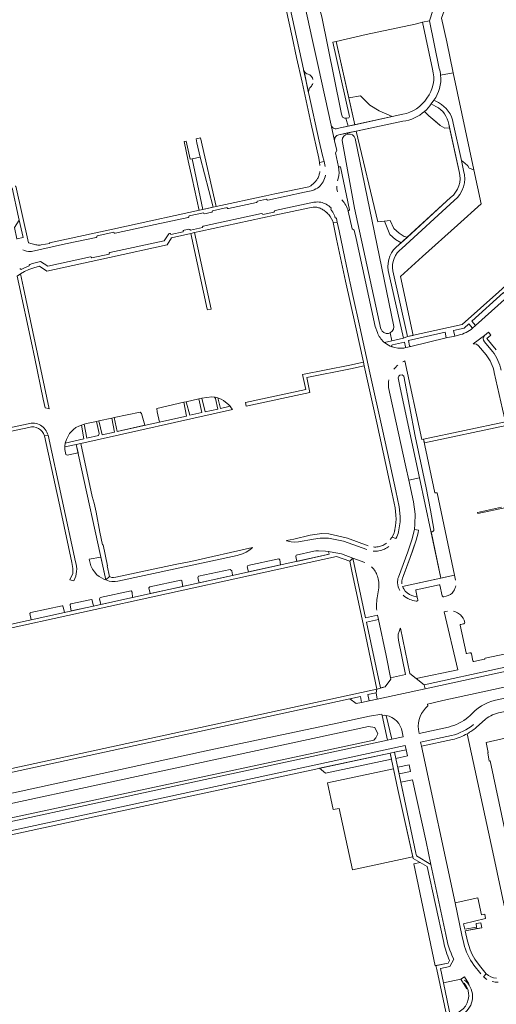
# Model space of a CAD drawing. Header units: metres. Extents: x 209813 to 223847, y 571801 to 587119.
# Tile 302 of 656: x 220837 to 221028, y 575487 to 575882. Entities that reach past the tile are written whole.
import ezdxf

# ---------------------------------------------------------------- set-up
doc = ezdxf.new("R2010")
doc.units = ezdxf.units.M
for name, color, linetype, lineweight in [('B-RO-GR-BEPLANTING_CULTUUR_BOSPLANTSOEN-GV', 8, 'Continuous', 0), ('B-RO-GR-BEPLANTING_CULTUUR_HEESTERS-GV', 8, 'Continuous', 0), ('B-RO-GR-BEPLANTING_CULTUUR_ROOS-GV', 8, 'Continuous', 0), ('B-RO-OG-TERREIN_CULTUURSCHEIDING-GV', 8, 'Continuous', 0), ('B-RO-VH-VERHARDING_TEGEL-GV', 8, 'Continuous', 0), ('B-RO-VH-VERHARDING_TEGEL_RUBBER-GV', 8, 'Continuous', 0)]:
    doc.layers.add(name, color=color, linetype=linetype, lineweight=lineweight)

msp = doc.modelspace()

# ---------------------------------------------------------------- linework, layer by layer
at = {"layer": 'B-RO-GR-BEPLANTING_CULTUUR_BOSPLANTSOEN-GV', "flags": 128}
for points in [[(220967.846, 575842.34), (220967.23, 575842.357), (220966.516, 575842.706), (220966.012, 575843.978), (220965.667, 575845.999), (220958.217, 575882.972), (220953.292, 575901.103), (220947.766, 575924.551), (220942.687, 575947.411), (220934.845, 575982.488), (220933.821, 575986.812), (220931.578, 575985.409), (220931.578, 575981.4), (220931.244, 575977.725), (220927.234, 575976.055), (220926.337, 575973.813), (220926.697, 575973.486)], [(220950.489, 575891.994), (220954.485, 575873.524), (220956.897, 575862.711), (220961.95, 575839.535)], [(220964.314, 575838.105), (220968.693, 575839.07)], [(220968.541, 575835.927), (220968.452, 575836.372), (220965.009, 575835.626)], [(220983.318, 575801.006), (220980.609, 575800.652), (220971.921, 575837.099), (220968.452, 575836.372)], [(220971.615, 575834.206), (220987.045, 575758.624)], [(220963.323, 575833.243), (220964.221, 575829.354), (220963.616, 575828.366), (220964.83, 575822.728), (220965.642, 575822.761), (220969.322, 575805.461), (220968.769, 575804.934), (220970.33, 575797.892), (220971.11, 575797.391), (220971.933, 575793.993), (220978.096, 575765.553), (220979.614, 575758.738)], [(220981.927, 575757.623), (220971.233, 575806.252), (220966.324, 575833.342)], [(220989.126, 575791.454), (220990.035, 575792.286), (220987.758, 575793.604), (220985.522, 575795.668), (220983.318, 575801.006)], [(220986.286, 575752.957), (220990.942, 575753.984), (220984.805, 575781.132)], [(220979.614, 575758.738), (220980.473, 575756.292)], [(220983.104, 575752.438), (220983.291, 575752.296), (220986.286, 575752.957), (220985.577, 575756.138)], [(220989.62, 575734.01), (220988.88, 575738.068), (220989.084, 575738.803), (220989.531, 575739.105), (220990.424, 575739.228), (220991.035, 575738.692), (220995.606, 575714.681), (221000, 575693.939), (221001.804, 575684.926), (221003.14, 575677.373), (221003.165, 575676.842), (221002.912, 575676.488), (221002.609, 575676.286), (221002.077, 575676.416), (221005.944, 575657.627), (221011.473, 575658.819), (221004.425, 575691.848), (221003.485, 575691.929), (220999.044, 575713.427), (220998.352, 575713.279), (220991.534, 575744.846)], [(220985.004, 575734.134), (220987.9, 575720.621), (220991.957, 575702.364), (220993.129, 575697.029), (220997.371, 575697.941), (220989.62, 575734.01)], [(221070.729, 575542.931), (221036.331, 575534.752), (221031.577, 575556.685), (221025.676, 575584.262), (221025.354, 575584.21), (221024.807, 575587.579), (221024.961, 575587.604), (221024.099, 575591.633), (221045.171, 575596.462), (221042.969, 575606.687), (221029.846, 575603.756)], [(221016.555, 575595.221), (221026.812, 575547.618), (221035.959, 575505.003), (221037.532, 575504.369), (221039.457, 575505.08), (221041.367, 575506.691), (221042.983, 575508.801), (221043.646, 575511.084), (221043.702, 575513.178), (221042.988, 575520.532), (221042.906, 575522.283), (221070.103, 575529.418), (221076.921, 575531.26), (221074.106, 575543.631), (221073.569, 575543.554), (221070.729, 575542.931)], [(221007.091, 575511.388), (221000.438, 575541.864), (220997.619, 575543.505), (220995.042, 575542.937), (221003.685, 575502.086), (221008.907, 575503.141), (221009.433, 575504.22)]]:
    msp.add_lwpolyline(points, dxfattribs=at)
for points in [[(220963.897, 575873.159), (220962.635, 575872.88), (220969.22, 575842.967), (220968.965, 575842.465), (220968.148, 575842.331), (220967.846, 575842.34), (220968.693, 575839.07), (220971.376, 575839.661)], [(220805.954, 575556.38), (220810.413, 575556.502), (220978.992, 575592.669), (220979.872, 575593.549), (220980.667, 575595.139), (220979.474, 575597.723), (220976.89, 575598.12), (220807.942, 575561.747), (220803.967, 575560.952), (220803.967, 575558.566)]]:
    msp.add_lwpolyline(points, close=True, dxfattribs=at)
at = {"layer": 'B-RO-GR-BEPLANTING_CULTUUR_BOSPLANTSOEN-GV'}
for points in [[(220961.95, 575839.535, 0.4193707), (220964.314, 575838.105)], [(220965.009, 575835.626, 0.4254316), (220963.323, 575833.243)], [(220984.805, 575781.132, -0.2874427), (220989.126, 575791.454)], [(220980.473, 575756.292, 0.1197719), (220983.104, 575752.438)], [(220988.703, 575743.211, 0.0584046), (220987.062, 575741.53)], [(220991.534, 575744.846, 0.0238714), (220990.684, 575744.486)], [(220985.127, 575737.268, 0.0851388), (220985.004, 575734.134)], [(221029.846, 575603.756, 0.1285425), (221023.892, 575601.039)]]:
    msp.add_lwpolyline(points, format="xyb", dxfattribs=at)
for centre, radius, start, end in [((220969.054, 575833.238), 2.738, 20.70891, 177.61692), ((220984.41, 575758.497), 2.632, 199.39667, 0.96341)]:
    msp.add_arc(centre, radius, start, end, dxfattribs=at)
at = {"layer": 'B-RO-GR-BEPLANTING_CULTUUR_HEESTERS-GV'}
for points in [[(220952.659, 575859.994, -0.2162108), (220951.038, 575861.226)], [(220954.632, 575857.777, 0.2739188), (220952.659, 575859.994)], [(221005.872, 575859.521, -0.1838633), (221003.132, 575849.535)], [(220952.856, 575852.949, -0.1818722), (220953.74, 575854.89)], [(220953.74, 575854.89, 0.1220688), (220954.545, 575856.224)], [(221002.101, 575848.015, -0.0601138), (220999.448, 575845.048)], [(220991.053, 575653.315, 0.1792479), (220994.288, 575650.666)], [(220995.873, 575652.647, -0.3650799), (220996.078, 575652.94)], [(221005.305, 575654.973, -0.4536843), (221005.588, 575654.788)], [(221008.024, 575650.395, 0.2135397), (221011.057, 575652.397)], [(221011.057, 575652.397, 0.1070016), (221011.96, 575654.576)], [(221006.514, 575650.58, 0.4178119), (221007.092, 575650.2)], [(221013.095, 575643.487, 0.0927285), (221010.98, 575644.379)], [(221015.322, 575640.774, 0.1522271), (221013.095, 575643.487)], [(221013.708, 575638.748, -0.420121), (221013.89, 575639.041)], [(221015.15, 575639.302, 0.3879649), (221015.525, 575639.905)], [(221016.395, 575627.431, -0.4705617), (221016.087, 575627.614)], [(221018.237, 575627.329, 0.4141828), (221017.633, 575627.705)], [(221023.707, 575625.479, -0.3695739), (221023.492, 575625.183)], [(221019.134, 575624.237, -0.4165137), (221018.838, 575624.428)]]:
    msp.add_lwpolyline(points, format="xyb", dxfattribs=at)
at = {"layer": 'B-RO-GR-BEPLANTING_CULTUUR_HEESTERS-GV', "flags": 128}
for points in [[(220951.038, 575861.226), (220952.708, 575852.975), (220952.856, 575852.949)], [(221010.95, 575840.341), (221014.181, 575825.362), (221015.529, 575824.299), (221016.733, 575823.181), (221017.349, 575822.204), (221019.218, 575821.56), (221010.873, 575860.55), (221005.872, 575859.521)], [(221003.993, 575847.007), (221002.101, 575848.015)], [(221003.132, 575849.535), (221005.025, 575848.543)], [(220999.448, 575845.048), (221001.1, 575843.296), (221004.325, 575840.612), (221005.646, 575839.431), (221007.53, 575838.247), (221009.459, 575838.399)], [(221009.459, 575838.399), (221009.129, 575839.924)], [(221011.893, 575656.91), (221011.473, 575658.819), (220990.591, 575654.317)], [(220994.288, 575650.666), (220996.458, 575650.021), (220995.873, 575652.647)], [(220996.078, 575652.94), (221005.305, 575654.973)], [(221005.588, 575654.788), (221006.514, 575650.58)], [(221007.092, 575650.2), (221008.024, 575650.395)], [(221008.58, 575644.404), (221007.339, 575644.132), (221012.73, 575620.843), (220996.075, 575617.375), (220999.318, 575614.841), (221029.952, 575621.474), (221045.276, 575624.748), (221044.199, 575629.826), (221023.707, 575625.479)], [(221015.525, 575639.905), (221015.322, 575640.774)], [(221016.087, 575627.614), (221013.708, 575638.748)], [(221013.89, 575639.041), (221015.15, 575639.302)], [(221017.633, 575627.705), (221016.395, 575627.431)], [(221018.838, 575624.428), (221018.237, 575627.329)], [(221023.492, 575625.183), (221019.134, 575624.237)]]:
    msp.add_lwpolyline(points, dxfattribs=at)
for points in [[(220968.967, 575850.452), (220971.376, 575839.661), (220986.422, 575842.975), (220981.253, 575845.313), (220977.401, 575847.564), (220973.691, 575851.239)], [(220836.69, 575801.328), (220834.798, 575798.432), (220835.774, 575793.871), (220838.282, 575794.406)], [(220990.035, 575792.286), (220992.513, 575794.551), (220991.202, 575794.815), (220989.256, 575796.112), (220987.095, 575798.058), (220985.581, 575801.301), (220983.318, 575801.006), (220985.522, 575795.668), (220987.758, 575793.604)], [(220855.505, 575707.313), (220855.975, 575706.987), (220860.332, 575707.919), (220859.583, 575711.332), (220855.069, 575710.326), (220855.071, 575709.35)], [(220948.111, 575664.405), (220961.097, 575667.262), (220960.853, 575668.32), (220959.68, 575668.534), (220956.906, 575668.689), (220955.792, 575668.646), (220954.91, 575668.538), (220947.926, 575666.918), (220947.701, 575666.404)], [(220864.75, 575665.283), (220865.503, 575662.605), (220866.153, 575661.249), (220866.943, 575660.147), (220867.891, 575659.056), (220868.809, 575658.331), (220870.723, 575657.199), (220871.536, 575656.918), (220869.511, 575666.135)], [(220940.909, 575665.396), (220928.461, 575662.694), (220928.229, 575662.233), (220928.729, 575660.14), (220941.623, 575662.977), (220941.275, 575664.956)], [(220908.894, 575655.777), (220922.358, 575658.739), (220922.282, 575659.039), (220922.015, 575660.658), (220921.427, 575661.167), (220908.632, 575658.39), (220908.416, 575657.748)], [(220889.31, 575651.469), (220902.437, 575654.357), (220901.975, 575656.544), (220901.533, 575656.849), (220889.112, 575654.153), (220888.794, 575653.787)], [(220881.689, 575652.543), (220869.233, 575649.867), (220868.944, 575649.327), (220869.432, 575647.097), (220882.249, 575649.916), (220882.111, 575652.024)], [(220866.51, 575646.454), (220866.032, 575648.719), (220865.955, 575648.97), (220865.692, 575649.106), (220857.436, 575647.333), (220857.188, 575647.143), (220857.119, 575646.976), (220857.13, 575646.799), (220857.615, 575644.498)], [(220854.906, 575643.902), (220854.408, 575646.198), (220854.27, 575646.409), (220854.125, 575646.525), (220853.944, 575646.582), (220841.37, 575643.881), (220841.169, 575643.791), (220841.083, 575643.623), (220841.054, 575643.437), (220841.547, 575640.964)], [(220974.165, 575607.763), (220973.645, 575610.143), (220969.395, 575609.219), (220971.921, 575607.273)], [(220977.195, 575608.425), (220980.451, 575609.129), (220979.934, 575611.628), (220976.651, 575610.914)]]:
    msp.add_lwpolyline(points, close=True, dxfattribs=at)
at = {"layer": 'B-RO-GR-BEPLANTING_CULTUUR_ROOS-GV'}
for points in [[(220964.83, 575822.728, -0.1164751), (220964.792, 575818.143)], [(220964.173, 575815.065, 0.0726138), (220964.467, 575812.752)], [(220966.427, 575809.319, -0.0472682), (220967.754, 575807.447)], [(220967.754, 575807.447, -0.0824195), (220968.769, 575804.934)]]:
    msp.add_lwpolyline(points, format="xyb", dxfattribs=at)
at = {"layer": 'B-RO-GR-BEPLANTING_CULTUUR_ROOS-GV', "flags": 128}
for points in [[(220968.769, 575804.934), (220969.322, 575805.461), (220965.642, 575822.761), (220964.83, 575822.728)], [(220964.792, 575818.143), (220964.526, 575817.213)], [(220966.256, 575809.501), (220966.427, 575809.319)]]:
    msp.add_lwpolyline(points, dxfattribs=at)
at = {"layer": 'B-RO-OG-TERREIN_CULTUURSCHEIDING-GV', "flags": 128}
for points in [[(221004.062, 575889.78), (221001.407, 575881.428), (221005.322, 575862.322)], [(221005.872, 575859.521), (221010.873, 575860.55), (221008.32, 575872.98), (221006.196, 575882.403), (221008.352, 575888.392), (221004.062, 575889.78)], [(221002.53, 575861.974), (220998.542, 575880.813), (220995.653, 575880.118), (220975.939, 575875.851), (220963.897, 575873.159), (220968.967, 575850.452), (220973.691, 575851.239), (220977.401, 575847.564), (220981.253, 575845.313), (220986.422, 575842.975), (220990.642, 575843.904)], [(221013.251, 575820.889), (221009.459, 575838.399), (221007.53, 575838.247), (221005.646, 575839.431), (221002.704, 575841.977), (221001.1, 575843.296), (220999.448, 575845.048)], [(220990.694, 575841.054), (220971.921, 575837.099), (220980.609, 575800.652), (220985.581, 575801.301), (220987.095, 575798.058), (220989.256, 575796.112), (220991.202, 575794.815), (220992.513, 575794.551)], [(220992.608, 575754.63), (220994.882, 575755.13), (220989.713, 575778.757), (220998.573, 575786.72), (221012.625, 575799.426), (221022.124, 575807.974), (221019.218, 575821.56), (221017.349, 575822.204), (221016.733, 575823.181), (221015.529, 575824.299), (221014.181, 575825.362), (221015.064, 575821.267)], [(220992.513, 575794.551), (221009.867, 575810.419)], [(221018.706, 575758.007), (221017.173, 575759.767), (221015.274, 575758.045), (221011.079, 575757.105), (221011.538, 575754.859), (221013.087, 575755.201)], [(221008.095, 575754.1), (221007.62, 575756.369), (220992.941, 575753.128), (220993.43, 575750.925)], [(220993.925, 575750.604), (221008.095, 575754.1)], [(220986.356, 575750.538), (220986.384, 575750.527)], [(220991.033, 575750.016), (220991.487, 575750.086)], [(220990.591, 575654.317), (221005.944, 575657.627), (221001.974, 575676.52), (220997.371, 575697.941), (220993.129, 575697.029), (220994.998, 575688.334), (220995.599, 575683.328), (220995.569, 575679.375), (220995.343, 575677.232)], [(220995.343, 575677.232), (220996.983, 575676.988), (220996.779, 575675.789), (220995.997, 575672.844), (220993.653, 575665.964), (220990.942, 575658.789), (220990.542, 575657.657)], [(220975.453, 575663.93), (220970.652, 575665.687), (220975.733, 575641.738), (220980.525, 575642.842)], [(220980.358, 575649.779), (220981.025, 575653.735)], [(220981.123, 575655.233), (220981.07, 575656.108)], [(221027.879, 575608.734), (221037.266, 575610.72), (221067.132, 575617.129), (221066.262, 575621.414), (221047.383, 575617.402), (221006.692, 575608.554), (221000.528, 575607.029), (221000.704, 575606.378)], [(220982.355, 575602.463), (220982.225, 575603.027), (220977.378, 575602.212), (220964.352, 575599.396), (220913, 575588.615), (220816.568, 575567.534), (220809.863, 575566.009), (220801.108, 575564.212), (220803.318, 575554.382)], [(220804.532, 575553.692), (220894.594, 575573.214), (220984.533, 575592.612), (220982.355, 575602.463)], [(220984.023, 575602.546), (220986.227, 575592.978), (220990.882, 575593.982)], [(221016.959, 575601.841), (221017.557, 575602.36)], [(220996.959, 575596.965), (220997.069, 575596.154), (220997.24, 575595.354), (221008.986, 575597.895)], [(220990.882, 575593.982), (220990.46, 575595.92)], [(221083.175, 575525.865), (221078.445, 575524.834), (221076.921, 575531.26), (221070.103, 575529.418), (221042.906, 575522.283), (221043.491, 575515.783), (221043.702, 575513.178), (221043.646, 575511.084), (221042.983, 575508.801), (221041.367, 575506.691), (221039.457, 575505.08), (221037.532, 575504.369), (221035.959, 575505.003), (221026.812, 575547.618), (221016.555, 575595.221)], [(221010.578, 575592.85), (220998.166, 575590.176)], [(220998.166, 575590.176), (221011.661, 575527.282), (221020.809, 575529.289), (221022.312, 575522.539), (221023.534, 575522.821), (221023.893, 575520.987), (221015.084, 575518.926), (221015.534, 575516.694), (221020.245, 575517.568), (221020.116, 575519.071), (221022.035, 575519.309), (221022.332, 575517.3), (221015.652, 575516.107), (221016.617, 575511.886), (221017.708, 575508.472), (221018.56, 575506.535), (221019.643, 575504.713), (221021.435, 575502.144), (221024.191, 575498.858)], [(221016.431, 575492.736), (221013.973, 575496.687), (221006.976, 575495.23), (221010.013, 575480.952), (221014.846, 575484.773)]]:
    msp.add_lwpolyline(points, dxfattribs=at)
at = {"layer": 'B-RO-OG-TERREIN_CULTUURSCHEIDING-GV'}
for points in [[(221005.322, 575862.322, -0.048439), (221005.872, 575859.521)], [(220990.642, 575843.904, 0.2158899), (221000.341, 575850.394)], [(220990.331, 575789.981, 0.3053165), (220986.726, 575780.965)], [(221013.087, 575755.201, 0.1117204), (221018.706, 575758.007)], [(220986.517, 575751.323, 0.4017676), (220986.159, 575750.805)], [(220986.384, 575750.527, 0.121221), (220991.033, 575750.016)], [(220993.43, 575750.925, 0.3765382), (220993.925, 575750.604)], [(220979.616, 575660.412, 0.0630276), (220978.104, 575662.23)], [(220980.483, 575658.516, 0.0618083), (220979.616, 575660.412)], [(220981.07, 575656.108, 0.0510813), (220980.483, 575658.516)], [(220990.542, 575657.657, 0.1114366), (220990.323, 575655.387)], [(220981.025, 575653.735, 0.0400567), (220981.123, 575655.233)], [(220980.127, 575646.801, -0.0191295), (220980.358, 575649.779)], [(220980.21, 575644.8, -0.0304945), (220980.127, 575646.801)], [(221000.704, 575606.378, 0.2431127), (220996.959, 575596.965)], [(221017.557, 575602.36, -0.157751), (221027.879, 575608.734)], [(220990.46, 575595.92, 0.3070515), (220984.023, 575602.546)], [(221008.986, 575597.895, 0.1108488), (221016.959, 575601.841)], [(221016.555, 575595.221, -0.0686467), (221010.578, 575592.85)], [(221024.191, 575498.858, 0.1928704), (221028.258, 575497.126)], [(221014.846, 575484.773, 0.3995624), (221015.294, 575495.086)]]:
    msp.add_lwpolyline(points, format="xyb", dxfattribs=at)
at = {"layer": 'B-RO-OG-TERREIN_CULTUURSCHEIDING-GV', "flags": 128}
for points in [[(220906.108, 575825.971), (220910.389, 575805.626), (220914.605, 575806.54), (220909.327, 575826.691)], [(221032.677, 575770.567), (221031.135, 575772.331), (221018.316, 575760.809), (221019.856, 575759.039)], [(220892.029, 575725.797), (220892.157, 575724.439), (220893.061, 575720.328), (220903.925, 575722.749), (220902.805, 575728.256)], [(220908.8, 575729.624), (220903.695, 575728.459), (220905.184, 575723.029), (220910.003, 575724.104)], [(220915.076, 575730.336), (220914.025, 575730.407), (220910.044, 575729.908), (220911.412, 575724.419), (220916.452, 575725.544), (220915.52, 575729.845)], [(220916.393, 575730.037), (220917.517, 575725.781), (220921.369, 575726.641), (220920.86, 575727.275), (220918.734, 575728.948), (220917.765, 575729.478), (220916.672, 575729.96)], [(220885.241, 575724.271), (220874.884, 575722.108), (220875.988, 575716.524), (220887.173, 575719.016), (220885.871, 575723.771)], [(220867.718, 575720.611), (220863.778, 575719.788), (220862.823, 575719.445), (220863.812, 575713.811), (220868.547, 575714.866), (220868.824, 575715.694)], [(220868.745, 575720.825), (220870.01, 575715.192), (220874.927, 575716.288), (220873.951, 575721.913)], [(220855.199, 575711.892), (220862.701, 575713.563), (220861.715, 575719.047), (220860.715, 575718.688), (220859.519, 575718.109), (220858.491, 575717.342), (220857.697, 575716.597), (220856.936, 575715.717), (220855.685, 575713.266)], [(220980.894, 575641.081), (220976.11, 575639.986), (220981.737, 575613.583), (220983.599, 575614.077), (220985.932, 575617.051), (220983.964, 575626.558)], [(220803.967, 575560.952), (220807.942, 575561.747), (220976.89, 575598.12), (220979.474, 575597.723), (220980.667, 575595.139), (220979.872, 575593.549), (220978.992, 575592.669), (220810.413, 575556.502), (220805.954, 575556.38), (220803.967, 575558.566)], [(220986.159, 575584.927), (220985.628, 575587.433), (220957.299, 575581.335), (220959.593, 575579.326)], [(220987.348, 575587.805), (220987.881, 575585.288), (220992.509, 575586.264), (220991.974, 575588.801)], [(220993.812, 575580.103), (220993.268, 575582.676), (220988.62, 575581.789), (220989.182, 575579.125)], [(220994.69, 575545.805), (220988.713, 575572.855), (220986.967, 575581.11), (220960.429, 575575.54), (220962.714, 575564.716), (220965.104, 575565.208), (220970.467, 575540.571)], [(220994.562, 575576.684), (220989.905, 575575.701), (220995.909, 575547.247), (220996.139, 575546.226), (221001.948, 575542.72), (221000, 575551.825)]]:
    msp.add_lwpolyline(points, close=True, dxfattribs=at)
at = {"layer": 'B-RO-VH-VERHARDING_TEGEL-GV', "flags": 128}
for points in [[(220950.787, 575861.929), (220937.018, 575925.129)], [(220936.104, 575921.402), (220939.942, 575903.912), (220943.86, 575885.889), (220946.272, 575874.967), (220948.077, 575866.617), (220950.239, 575856.761), (220953.9, 575839.911), (220956.925, 575826.31), (220957.286, 575824.568)], [(221005.322, 575862.322), (221001.407, 575881.428), (220998.532, 575880.858), (221002.53, 575861.974)], [(220952.856, 575852.949), (220950.917, 575861.167), (220951.038, 575861.226)], [(220959.09, 575824.943), (220958.505, 575827.349), (220957.072, 575833.053), (220952.91, 575852.142)], [(221005.025, 575848.543), (221003.132, 575849.535), (221002.101, 575848.015), (221003.993, 575847.007)], [(220990.642, 575843.904), (220964.314, 575838.105)], [(220961.95, 575839.535), (220963.323, 575833.243)], [(220965.009, 575835.626), (220966.959, 575836.059), (220990.694, 575841.054)], [(221009.129, 575839.924), (221013.251, 575820.889)], [(221014.181, 575825.362), (221010.95, 575840.341)], [(220910.389, 575805.626), (220906.108, 575825.971), (220905.387, 575825.81), (220903.738, 575833.125), (220902.888, 575832.91), (220904.529, 575825.228), (220906.089, 575818.068), (220908.91, 575805.305)], [(220959.54, 575822.939), (220959.09, 575824.943), (220957.263, 575824.563), (220957.399, 575823.254)], [(221015.064, 575821.267), (221014.181, 575825.362)], [(220843.354, 575791.506), (220840.398, 575792.328), (220835.406, 575815.049), (220835.075, 575814.976)], [(220953.708, 575815.218), (220953.011, 575814.753), (220939.292, 575811.906), (220935.709, 575811.115), (220915.808, 575806.801)], [(220833.911, 575814.307), (220836.454, 575802.568), (220836.779, 575801.347), (220838.282, 575794.406), (220835.774, 575793.871), (220835.816, 575793.681)], [(220936.518, 575809.441), (220951.254, 575812.608), (220954.515, 575813.348)], [(221009.867, 575810.419), (220989.126, 575791.454)], [(220914.605, 575806.54), (220874.293, 575797.79), (220848.925, 575792.257), (220848.99, 575791.959), (220845.596, 575791.442), (220845.116, 575791.4)], [(220920.682, 575806.003), (220931.996, 575808.452)], [(220932.355, 575809.039), (220936.004, 575809.832)], [(220955.335, 575808.597), (220954.973, 575808.54), (220939.423, 575805.217)], [(220990.331, 575789.981), (221011.349, 575809.24)], [(220904.9, 575803.082), (220910.694, 575804.335)], [(220907.106, 575796.371), (220909.64, 575796.931), (220939.341, 575803.362), (220953.218, 575806.326)], [(220933.997, 575804.024), (220910.577, 575798.986)], [(220911.229, 575803.95), (220913.882, 575804.537)], [(220914.246, 575805.137), (220920.19, 575806.408)], [(220939.083, 575804.632), (220934.498, 575803.64)], [(220960.167, 575804.291), (220960.275, 575804.31)], [(220961.474, 575802.855), (220962.554, 575801.036), (220962.695, 575800.398)], [(220875.259, 575796.13), (220891.315, 575799.635), (220904.533, 575802.496)], [(220988.987, 575676.303), (220989.566, 575680.282), (220989.607, 575682.415), (220989.157, 575686.263), (220987.9, 575692.645), (220985.187, 575704.998), (220982.613, 575716.662), (220977.505, 575740.035), (220973.411, 575758.563), (220970.676, 575771.181), (220968.112, 575782.914), (220965.166, 575797.097), (220964.393, 575800.599), (220962.695, 575800.398), (220964.033, 575793.801), (220967.746, 575776.899), (220971.655, 575758.917), (220974.862, 575744.406)], [(220964.393, 575800.599), (220964.072, 575802.051)], [(220837.243, 575779.81), (220838.807, 575780.721), (220840.636, 575781.529), (220842.537, 575782.181), (220844.929, 575782.853), (220847.83, 575780.936), (220872.947, 575786.417), (220896.105, 575791.449), (220897.867, 575794.331), (220905.643, 575796.048)], [(220867.957, 575795.072), (220874.66, 575796.505)], [(220897.077, 575796.033), (220896.717, 575795.946), (220894.934, 575793.065), (220873.167, 575788.34)], [(220902.535, 575796.706), (220897.626, 575795.649)], [(220904.856, 575797.74), (220902.902, 575797.308)], [(220910.226, 575798.382), (220905.455, 575797.353)], [(220841.246, 575788.781), (220841.622, 575788.83), (220855.355, 575791.829), (220867.578, 575794.466)], [(220872.811, 575787.746), (220865.868, 575786.238)], [(221047.552, 575787.125), (221046.528, 575788.298), (221029.162, 575772.587), (221014.546, 575759.451), (220992.608, 575754.63), (220990.942, 575753.984), (220983.291, 575752.296), (220984.22, 575751.588), (220985.616, 575750.836), (220986.356, 575750.538)], [(220993.43, 575750.925), (220992.941, 575753.128), (221007.62, 575756.369), (221008.095, 575754.1), (221011.538, 575754.859), (221011.079, 575757.105), (221015.274, 575758.045), (221017.173, 575759.767), (221018.706, 575758.007), (221019.856, 575759.039), (221018.316, 575760.809), (221031.135, 575772.331), (221032.677, 575770.567), (221035.211, 575772.846), (221033.693, 575774.605), (221047.552, 575787.125)], [(220840.767, 575782.989), (220838.889, 575782.2), (220837.582, 575781.565)], [(220865.33, 575786.635), (220848.172, 575782.877), (220845.241, 575784.805), (220842.027, 575783.92), (220841.02, 575783.597)], [(220984.805, 575781.132), (220990.942, 575753.984)], [(220992.608, 575754.63), (220986.726, 575780.965)], [(221028.201, 575749.321), (221024.454, 575753.823), (221026.042, 575755.211), (221025.058, 575756.442), (221023.462, 575755.021)], [(220986.517, 575751.323), (220991.395, 575752.388), (220991.758, 575750.532)], [(221023.462, 575755.021), (221018.957, 575751.69), (221020.307, 575751.537), (221021.082, 575750.987), (221024.101, 575747.304)], [(221026.664, 575748.645), (221023.431, 575752.568)], [(220991.487, 575750.086), (220993.925, 575750.604)], [(220975.181, 575742.938), (220980.206, 575719.97), (220986.452, 575691.535), (220987.553, 575685.928), (220987.896, 575682.896), (220987.979, 575681.397), (220987.72, 575678.676), (220987.361, 575676.582)], [(221027.397, 575740.229), (221030.648, 575725.495), (221032.811, 575716.439), (221035.348, 575716.984)], [(220861.476, 575711.754), (220922.327, 575725.318), (220921.855, 575726.036), (220921.369, 575726.641), (220917.517, 575725.781), (220916.393, 575730.037), (220915.393, 575730.312), (220915.076, 575730.336), (220915.52, 575729.845), (220916.452, 575725.544), (220911.412, 575724.419), (220910.044, 575729.908), (220908.8, 575729.624), (220910.003, 575724.104), (220905.184, 575723.029), (220903.695, 575728.459), (220902.805, 575728.256), (220903.925, 575722.749), (220875.988, 575716.524), (220874.884, 575722.108), (220873.951, 575721.913), (220874.927, 575716.288), (220870.01, 575715.192), (220868.745, 575720.825), (220867.718, 575720.611), (220868.824, 575715.694), (220868.547, 575714.866), (220863.812, 575713.811), (220862.823, 575719.445), (220861.715, 575719.047), (220862.701, 575713.563), (220855.199, 575711.892), (220855.068, 575710.622), (220855.069, 575710.326), (220859.583, 575711.332)], [(220840.303, 575719.641), (220813.713, 575714), (220814.035, 575712.53), (220840.649, 575718.167)], [(221031.852, 575720.454), (220999.044, 575713.427), (220999.363, 575711.925), (221032.215, 575718.933)], [(220846.835, 575714.75), (220848.306, 575715.034)], [(220846.835, 575714.75), (220853.41, 575684.664), (220857.856, 575663.915), (220858.252, 575661.478), (220858.196, 575659.462), (220857.032, 575656.979), (220858.666, 575656.608)], [(220859.333, 575664.258), (220848.306, 575715.034)], [(221030.259, 575686.13), (221020.622, 575684.063), (221020.733, 575683.555), (221032.146, 575686.037), (221038.711, 575655.446), (221040.113, 575648.82), (221043.501, 575633.115), (221045.276, 575624.748)], [(220990.542, 575657.657), (220991.574, 575660.489), (220994.566, 575668.555), (220995.997, 575672.844), (220996.779, 575675.789), (220996.983, 575676.988), (220995.343, 575677.232), (220995.29, 575676.725), (220994.394, 575673.505), (220992.655, 575668.281), (220988.889, 575658.108)], [(220976.78, 575670.645), (220968.502, 575673.661), (220961.029, 575675.508), (220958.204, 575675.554), (220953.473, 575674.958), (220947.002, 575673.364), (220943.937, 575672.783), (220944.092, 575672.702), (220945.92, 575672.293), (220947.275, 575672.148), (220948.841, 575672.184), (220954.878, 575673.358), (220957.55, 575673.694), (220960.852, 575673.677), (220966.836, 575672.498), (220976.204, 575669.099)], [(220986.36, 575674.137), (220987.94, 575673.58)], [(220970.652, 575665.687), (220966.02, 575667.384), (220961.521, 575668.198), (220960.853, 575668.32), (220961.097, 575667.262), (220799.528, 575631.722), (220798.999, 575634.981), (220798.478, 575634.878), (220796.696, 575634.333), (220795.142, 575633.563), (220793.744, 575632.546), (220792.76, 575631.51), (220791.795, 575630.022)], [(220871.536, 575656.918), (220872.839, 575656.468), (220873.852, 575656.317), (220875.185, 575656.283), (220876.349, 575656.435), (220924.206, 575666.763), (220926.295, 575667.414), (220927.761, 575668.05), (220928.934, 575668.728), (220929.963, 575669.568), (220930.332, 575669.984), (220905.612, 575664.337), (220899.366, 575663.106), (220875.543, 575658.014), (220874.587, 575657.87), (220873.914, 575657.894), (220873.209, 575658.15), (220873.028, 575658.312)], [(220793.379, 575628.835), (220964.029, 575666.369), (220969.402, 575664.411)], [(220981.737, 575613.583), (220976.11, 575639.986), (220980.894, 575641.081), (220980.525, 575642.842), (220975.733, 575641.738), (220970.652, 575665.687), (220969.402, 575664.411), (220970.401, 575659.794), (220975.117, 575637.398), (220980.287, 575613.138)], [(220996.686, 575648.996), (220996.458, 575650.021), (220994.288, 575650.666)], [(221095.571, 575643.834), (221097.161, 575636.036), (221088.681, 575634.127), (221085.757, 575633.589), (221083.456, 575633.007), (221083.144, 575632.992), (221071.26, 575630.387), (221054.519, 575626.767), (221045.276, 575624.748), (221029.952, 575621.474), (220999.318, 575614.841), (220999.713, 575613.278), (221030.451, 575619.894), (221054.588, 575625.11), (221063.046, 575626.92), (221077.221, 575630.014), (221084.78, 575631.69), (221084.716, 575632.029), (221098.388, 575634.945), (221098.449, 575634.599), (221107.638, 575636.525)], [(220999.318, 575614.841), (220993.528, 575619.365), (220989.705, 575637.53), (220989.624, 575637.383)], [(220988.924, 575632.769), (220991.797, 575618.967), (220985.804, 575617.668), (220985.932, 575617.051), (220983.599, 575614.077), (220980.287, 575613.138), (220979.934, 575611.628), (220980.451, 575609.129)], [(220980.287, 575613.138), (220833.796, 575581.284), (220805.197, 575575.113)], [(220980.451, 575609.129), (220999.713, 575613.278)], [(220803.676, 575574.787), (220803.327, 575574.704), (220804.799, 575573.792), (220807.719, 575572.4), (220807.361, 575574.02), (220814.529, 575575.557), (220821.606, 575577.076), (220973.645, 575610.143), (220974.165, 575607.763), (220977.195, 575608.425), (220976.651, 575610.914), (220979.934, 575611.628)], [(221020.124, 575597.692), (221023.892, 575601.039)], [(221010.196, 575594.456), (220997.82, 575591.789), (220998.166, 575590.176), (221010.578, 575592.85)], [(220987.348, 575587.805), (220991.974, 575588.801), (220991.626, 575590.454), (220806.415, 575550.527)], [(220806.888, 575548.918), (220866.813, 575561.855), (220985.628, 575587.433)], [(221007.923, 575514.563), (221005.954, 575524), (221001.948, 575542.72), (220996.139, 575546.226), (220995.909, 575547.247), (220987.348, 575587.805), (220985.628, 575587.433), (220988.713, 575572.855), (220994.841, 575545.122), (221000.438, 575541.864), (221007.091, 575511.388)], [(221024.191, 575498.858), (221021.435, 575502.144), (221019.643, 575504.713), (221018.56, 575506.535), (221017.708, 575508.472), (221016.617, 575511.886), (221015.652, 575516.107), (221020.36, 575516.948), (221020.245, 575517.568), (221015.534, 575516.694), (221015.084, 575518.926), (221023.893, 575520.987), (221023.534, 575522.821), (221022.312, 575522.539), (221020.809, 575529.289), (221011.661, 575527.282), (221014.348, 575514.351), (221015.127, 575510.961)], [(221009.433, 575504.22), (221008.907, 575503.141), (221003.94, 575502.138), (221004.288, 575500.506)], [(221004.288, 575500.506), (221008.701, 575479.808), (221010.013, 575480.952), (221006.976, 575495.23), (221005.8, 575500.961), (221009.574, 575501.712), (221011.102, 575504.743)], [(221019.217, 575502.355), (221022, 575498.855)], [(221023.019, 575497.643), (221024.191, 575498.858)], [(221017.148, 575494.804), (221015.375, 575497.582), (221013.973, 575496.687), (221016.431, 575492.736)], [(221023.019, 575497.643), (221023.431, 575497.273), (221023.908, 575496.902), (221024.415, 575496.57)]]:
    msp.add_lwpolyline(points, dxfattribs=at)
at = {"layer": 'B-RO-VH-VERHARDING_TEGEL-GV'}
for points in [[(220951.038, 575861.226, -0.0761498), (220950.787, 575861.929)], [(221002.53, 575861.974, -0.2495116), (221000.341, 575850.394)], [(220952.91, 575852.142, -0.0666995), (220952.856, 575852.949)], [(221003.993, 575847.007, -0.2366031), (221009.129, 575839.924)], [(221010.95, 575840.341, 0.2317002), (221005.025, 575848.543)], [(220990.694, 575841.054, 0.1478015), (220999.448, 575845.048)], [(220957.071, 575819.466, -0.0492101), (220956.471, 575818.08)], [(220957.383, 575820.909, -0.0376116), (220957.071, 575819.466)], [(220958.692, 575816.827, 0.0845351), (220959.642, 575819.414)], [(221013.251, 575820.889, -0.3077537), (221009.867, 575810.419)], [(221011.349, 575809.24, 0.2982695), (221015.064, 575821.267)], [(220954.813, 575816.082, -0.0340764), (220953.708, 575815.218)], [(220954.515, 575813.348, 0.1923598), (220958.692, 575816.827)], [(220955.709, 575816.993, -0.0392935), (220954.813, 575816.082)], [(220956.471, 575818.08, -0.0468412), (220955.709, 575816.993)], [(220931.996, 575808.452, 0.4022747), (220932.355, 575809.039)], [(220936.004, 575809.832, 0.442296), (220936.518, 575809.441)], [(220953.218, 575806.326, -0.075605), (220956.14, 575806.527)], [(220957.746, 575808.55, 0.0758655), (220955.335, 575808.597)], [(220956.14, 575806.527, -0.0635385), (220957.568, 575806.134)], [(220959.93, 575807.742, 0.0842382), (220957.746, 575808.55)], [(220961.867, 575806.292, 0.0710026), (220959.93, 575807.742)], [(220904.533, 575802.496, 0.4090155), (220904.9, 575803.082)], [(220910.694, 575804.335, 0.4063532), (220911.229, 575803.95)], [(220913.882, 575804.537, 0.41935), (220914.246, 575805.137)], [(220920.19, 575806.408, 0.4492661), (220920.682, 575806.003)], [(220934.498, 575803.64, 0.4091644), (220933.997, 575804.024)], [(220939.423, 575805.217, 0.4282056), (220939.083, 575804.632)], [(220957.568, 575806.134, -0.0661727), (220958.981, 575805.32)], [(220958.981, 575805.32, -0.0474537), (220960.167, 575804.291)], [(220960.275, 575804.31, -0.0708316), (220961.474, 575802.855)], [(220961.815, 575805.62, 0.4070206), (220961.854, 575806.312)], [(220963.146, 575803.485, 0.0777325), (220961.815, 575805.62)], [(220963.509, 575802.338, 0.0425929), (220963.146, 575803.485)], [(220910.577, 575798.986, 0.4131873), (220910.226, 575798.382)], [(220964.072, 575802.051, 0.4551), (220963.509, 575802.338)], [(220867.578, 575794.466, 0.3894425), (220867.957, 575795.072)], [(220874.66, 575796.505, 0.3955366), (220875.259, 575796.13)], [(220897.626, 575795.649, 0.4058457), (220897.077, 575796.033)], [(220902.902, 575797.308, 0.414316), (220902.535, 575796.706)], [(220905.455, 575797.353, 0.4041587), (220904.856, 575797.74)], [(220845.116, 575791.4, -0.0691261), (220843.354, 575791.506)], [(220838.176, 575789.497, 0.1618751), (220841.246, 575788.781)], [(220873.167, 575788.34, 0.4210004), (220872.811, 575787.746)], [(220841.02, 575783.597, 0.448649), (220840.771, 575782.983)], [(220865.868, 575786.238, 0.4254185), (220865.33, 575786.635)], [(220837.582, 575781.565, 0.3937317), (220836.937, 575781.779)], [(221023.431, 575752.568, -0.4048234), (221023.462, 575755.021)], [(220986.356, 575750.538, -0.2585878), (220986.159, 575750.805)], [(220991.758, 575750.532, -0.3381278), (220991.487, 575750.086)], [(221024.101, 575747.304, -0.1268529), (221027.397, 575740.229)], [(221030.119, 575741.121, 0.113825), (221026.664, 575748.645)], [(220848.306, 575715.034, 0.4239546), (220840.303, 575719.641)], [(220840.649, 575718.167, -0.4294044), (220846.835, 575714.75)], [(220987.94, 575673.58, 0.0736329), (220988.987, 575676.303)], [(220978.72, 575668.534, 0.0696434), (220981.074, 575668.616)], [(220980.77, 575670.238, -0.0700882), (220978.86, 575670.178)], [(220982.615, 575670.825, -0.062082), (220980.77, 575670.238)], [(220981.074, 575668.616, 0.0620691), (220983.326, 575669.336)], [(220984.142, 575671.746, -0.0482709), (220982.615, 575670.825)], [(220983.326, 575669.336, 0.047995), (220985.111, 575670.41)], [(220858.666, 575656.608, 0.1972598), (220859.333, 575664.258)], [(220988.889, 575658.108, 0.0887349), (220988.573, 575655.764)], [(220988.573, 575655.764, 0.1051429), (220989.421, 575652.759)], [(220991.053, 575653.315, -0.0469673), (220990.591, 575654.317)], [(220990.82, 575650.87, 0.0981335), (220993.437, 575649.145)], [(220993.437, 575649.145, 0.0548801), (220996.107, 575648.386)], [(220996.107, 575648.386, 0.5658567), (220996.686, 575648.996)], [(220989.624, 575637.383, 0.1727892), (220988.924, 575632.769)], [(221019.036, 575598.933, -0.1140944), (221010.196, 575594.456)], [(221016.555, 575595.221, 0.0460691), (221020.124, 575597.692)], [(221011.102, 575504.743, -0.0712324), (221007.923, 575514.563)], [(221007.091, 575511.388, 0.0488959), (221009.433, 575504.22)], [(221015.127, 575510.961, 0.0962342), (221019.217, 575502.355)], [(221015.677, 575483.307, 0.4807937), (221015.411, 575496.302)], [(221026.572, 575495.671, 0.0786394), (221028.899, 575495.454)]]:
    msp.add_lwpolyline(points, format="xyb", dxfattribs=at)
at = {"layer": 'B-RO-VH-VERHARDING_TEGEL-GV', "flags": 128}
for points in [[(220908.047, 575832.417), (220909.327, 575826.691), (220914.605, 575806.54), (220915.808, 575806.801), (220909.532, 575834.445), (220907.706, 575834.023)], [(220912.212, 575765.588), (220912.257, 575765.381), (220913.722, 575765.703), (220907.106, 575796.371), (220905.643, 575796.048)], [(220846.383, 575729.458), (220847.112, 575725.986), (220848.378, 575725.726), (220848.722, 575725.62), (220838.443, 575774.272), (220837.243, 575779.81), (220835.906, 575778.896), (220836.587, 575775.781), (220841.488, 575752.774), (220842.936, 575745.871)], [(220927.553, 575728.222), (220927.861, 575726.753), (220953.403, 575732.242), (220952.125, 575738.178), (220969.643, 575741.714), (220975.181, 575742.938), (220974.862, 575744.406), (220969.43, 575743.213), (220950.452, 575739.348), (220951.726, 575733.415)], [(220872.064, 575662.612), (220872.214, 575662.646), (220870.433, 575671.067), (220870.182, 575671.011), (220869.045, 575676.154), (220867.586, 575684.091), (220866.814, 575687.819), (220866.005, 575690.483), (220861.476, 575711.754), (220859.583, 575711.332), (220871.536, 575656.918), (220873.028, 575658.312)], [(220982.355, 575602.463), (220984.533, 575592.612), (220986.227, 575592.978), (220984.023, 575602.546), (220983.301, 575602.662)]]:
    msp.add_lwpolyline(points, close=True, dxfattribs=at)
at = {"layer": 'B-RO-VH-VERHARDING_TEGEL-GV'}
msp.add_arc((220979.423, 575678.404), 8.144, 319.761, 349.50426, dxfattribs=at)
at = {"layer": 'B-RO-VH-VERHARDING_TEGEL_RUBBER-GV', "flags": 128}
msp.add_lwpolyline([(221020.36, 575516.948), (221022.332, 575517.3), (221022.035, 575519.309), (221020.116, 575519.071), (221020.245, 575517.568)], close=True, dxfattribs=at)

doc.saveas('drawing.dxf')
